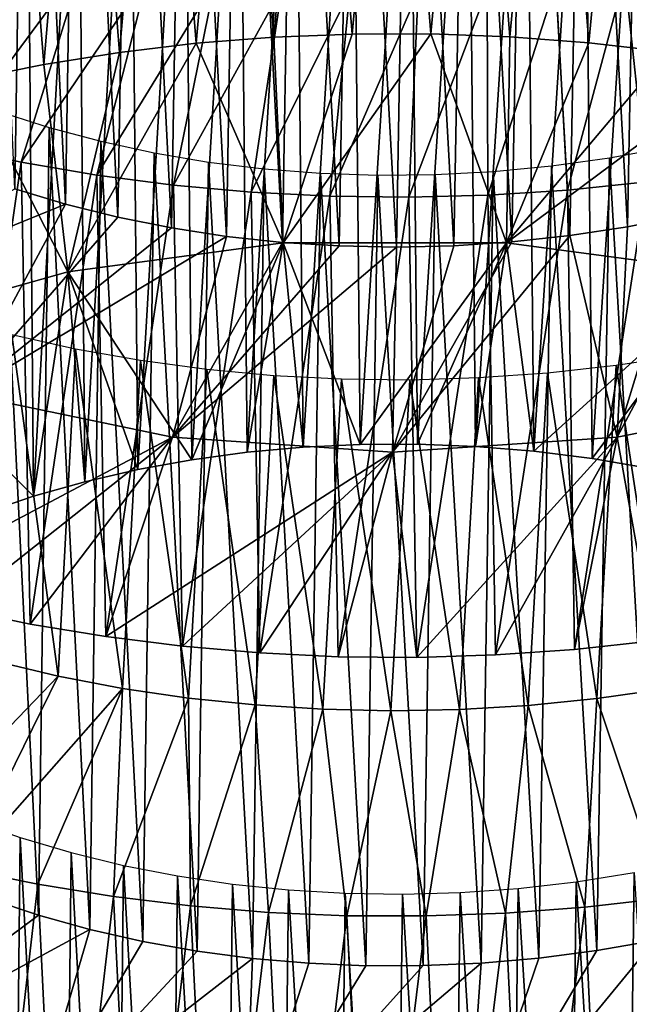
# Model space of a CAD drawing. Header units: millimetres. Extents: x -161 to 161, y -94 to 1149.
# Tile 733 of 1056: x 42.17 to 44.89, y 376.77 to 381.16. Entities that reach past the tile are written whole.
import ezdxf

# ---------------------------------------------------------------- set-up
doc = ezdxf.new("R2010")
doc.units = ezdxf.units.MM
doc.header["$LTSCALE"] = 81.481481
for name, color, linetype in [('74', 7, 'CONTINUOUS'), ('75', 7, 'CONTINUOUS'), ('76', 7, 'CONTINUOUS'), ('83', 7, 'CONTINUOUS'), ('84', 7, 'CONTINUOUS')]:
    doc.layers.add(name, color=color, linetype=linetype)

msp = doc.modelspace()

# ---------------------------------------------------------------- linework, layer by layer
at = {"layer": '74', "color": 7, "linetype": 'CONTINUOUS', "true_color": 0xaaaaaa}
for points in [[(42.9554, 381.057, -47.8001), (43.3015, 381.0843, -47.8752), (43.3436, 380.168, -47.0803), (42.9554, 381.057, -47.8001)], [(43.3015, 381.0843, -47.8752), (43.6503, 381.0983, -47.9391), (43.3436, 380.168, -47.0803), (43.3015, 381.0843, -47.8752)], [(43.6503, 381.0983, -47.9391), (44.0013, 381.0988, -47.9918), (43.3436, 380.168, -47.0803), (43.6503, 381.0983, -47.9391)], [(43.3436, 380.168, -47.0803), (44.0013, 381.0988, -47.9918), (44.3389, 380.1676, -47.2592), (43.3436, 380.168, -47.0803)], [(44.0013, 381.0988, -47.9918), (44.3536, 381.0858, -48.0331), (44.3389, 380.1676, -47.2592), (44.0013, 381.0988, -47.9918)], [(44.3536, 381.0858, -48.0331), (44.7062, 381.059, -48.063), (44.3389, 380.1676, -47.2592), (44.3536, 381.0858, -48.0331)], [(42.6131, 381.0164, -47.7139), (42.9554, 381.057, -47.8001), (42.3829, 380.0386, -46.7929), (42.6131, 381.0164, -47.7139)], [(42.3829, 380.0386, -46.7929), (42.9554, 381.057, -47.8001), (43.3436, 380.168, -47.0803), (42.3829, 380.0386, -46.7929)], [(44.7062, 381.059, -48.063), (45.0581, 381.0185, -48.0814), (44.3389, 380.1676, -47.2592), (44.7062, 381.059, -48.063)], [(42.2754, 380.9627, -47.6167), (42.6131, 381.0164, -47.7139), (42.3829, 380.0386, -46.7929), (42.2754, 380.9627, -47.6167)], [(45.0581, 381.0185, -48.0814), (45.4088, 380.9642, -48.0883), (44.3389, 380.1676, -47.2592), (45.0581, 381.0185, -48.0814)], [(41.9432, 380.8958, -47.5086), (42.2754, 380.9627, -47.6167), (42.3829, 380.0386, -46.7929), (41.9432, 380.8958, -47.5086)], [(44.3389, 380.1676, -47.2592), (45.4088, 380.9642, -48.0883), (45.3389, 380.0342, -47.3271), (44.3389, 380.1676, -47.2592)], [(41.4854, 379.7851, -46.4019), (41.9432, 380.8958, -47.5086), (42.3829, 380.0386, -46.7929), (41.4854, 379.7851, -46.4019)], [(42.3727, 380.3404, -31.6451), (41.0625, 379.8071, -31.359), (42.1465, 380.4086, -31.7605), (42.3727, 380.3404, -31.6451)], [(41.9175, 379.4945, -30.9186), (41.0625, 379.8071, -31.359), (42.3727, 380.3404, -31.6451), (41.9175, 379.4945, -30.9186)], [(42.6059, 380.282, -31.5378), (41.9175, 379.4945, -30.9186), (42.3727, 380.3404, -31.6451), (42.6059, 380.282, -31.5378)], [(45.8238, 379.4994, -30.2055), (44.8324, 379.301, -30.2191), (45.3917, 380.352, -30.954), (45.8238, 379.4994, -30.2055)], [(45.3917, 380.352, -30.954), (44.8324, 379.301, -30.2191), (45.1363, 380.2902, -30.9608), (45.3917, 380.352, -30.954)], [(45.1363, 380.2902, -30.9608), (44.8324, 379.301, -30.2191), (44.8792, 380.2395, -30.9768), (45.1363, 380.2902, -30.9608)], [(42.8456, 380.2339, -31.4391), (41.9175, 379.4945, -30.9186), (42.6059, 380.282, -31.5378), (42.8456, 380.2339, -31.4391)], [(44.8792, 380.2395, -30.9768), (44.8324, 379.301, -30.2191), (44.6209, 380.1999, -31.002), (44.8792, 380.2395, -30.9768)], [(43.0907, 380.1963, -31.3491), (41.9175, 379.4945, -30.9186), (42.8456, 380.2339, -31.4391), (43.0907, 380.1963, -31.3491)], [(42.8497, 379.3013, -30.578), (41.9175, 379.4945, -30.9186), (43.0907, 380.1963, -31.3491), (42.8497, 379.3013, -30.578)], [(43.3401, 380.1695, -31.2682), (42.8497, 379.3013, -30.578), (43.0907, 380.1963, -31.3491), (43.3401, 380.1695, -31.2682)], [(44.8324, 379.301, -30.2191), (43.8311, 379.235, -30.3434), (44.6209, 380.1999, -31.002), (44.8324, 379.301, -30.2191)], [(44.6209, 380.1999, -31.002), (43.8311, 379.235, -30.3434), (44.3624, 380.1716, -31.0367), (44.6209, 380.1999, -31.002)], [(42.3829, 380.0386, -46.7929), (43.3436, 380.168, -47.0803), (42.9364, 379.2008, -46.1211), (42.3829, 380.0386, -46.7929)], [(43.5929, 380.1536, -31.1964), (42.8497, 379.3013, -30.578), (43.3401, 380.1695, -31.2682), (43.5929, 380.1536, -31.1964)], [(43.8479, 380.1485, -31.1339), (42.8497, 379.3013, -30.578), (43.5929, 380.1536, -31.1964), (43.8479, 380.1485, -31.1339)], [(42.9364, 379.2008, -46.1211), (43.3436, 380.168, -47.0803), (43.1826, 379.2343, -46.2075), (42.9364, 379.2008, -46.1211)], [(43.1826, 379.2343, -46.2075), (43.3436, 380.168, -47.0803), (43.4327, 379.2571, -46.2849), (43.1826, 379.2343, -46.2075)], [(43.3436, 380.168, -47.0803), (44.3389, 380.1676, -47.2592), (43.6863, 379.269, -46.3532), (43.3436, 380.168, -47.0803)], [(43.4327, 379.2571, -46.2849), (43.3436, 380.168, -47.0803), (43.6863, 379.269, -46.3532), (43.4327, 379.2571, -46.2849)], [(43.6863, 379.269, -46.3532), (44.3389, 380.1676, -47.2592), (43.9428, 379.27, -46.4125), (43.6863, 379.269, -46.3532)], [(44.3624, 380.1716, -31.0367), (43.8311, 379.235, -30.3434), (44.1046, 380.1545, -31.0806), (44.3624, 380.1716, -31.0367)], [(44.1046, 380.1545, -31.0806), (43.8311, 379.235, -30.3434), (43.8479, 380.1485, -31.1339), (44.1046, 380.1545, -31.0806)], [(43.9428, 379.27, -46.4125), (44.3389, 380.1676, -47.2592), (44.2013, 379.2598, -46.4626), (43.9428, 379.27, -46.4125)], [(44.2013, 379.2598, -46.4626), (44.3389, 380.1676, -47.2592), (44.4611, 379.2384, -46.5033), (44.2013, 379.2598, -46.4626)], [(44.3389, 380.1676, -47.2592), (45.3389, 380.0342, -47.3271), (44.4611, 379.2384, -46.5033), (44.3389, 380.1676, -47.2592)], [(43.8311, 379.235, -30.3434), (42.8497, 379.3013, -30.578), (43.8479, 380.1485, -31.1339), (43.8311, 379.235, -30.3434)], [(41.4854, 379.7851, -46.4019), (42.3829, 380.0386, -46.7929), (42.2298, 379.0374, -45.809), (41.4854, 379.7851, -46.4019)], [(42.2298, 379.0374, -45.809), (42.3829, 380.0386, -46.7929), (42.4592, 379.1021, -45.9216), (42.2298, 379.0374, -45.809)], [(42.4592, 379.1021, -45.9216), (42.3829, 380.0386, -46.7929), (42.6951, 379.1567, -46.0258), (42.4592, 379.1021, -45.9216)], [(42.6951, 379.1567, -46.0258), (42.3829, 380.0386, -46.7929), (42.9364, 379.2008, -46.1211), (42.6951, 379.1567, -46.0258)], [(44.4611, 379.2384, -46.5033), (45.3389, 380.0342, -47.3271), (44.721, 379.2055, -46.5345), (44.4611, 379.2384, -46.5033)], [(44.721, 379.2055, -46.5345), (45.3389, 380.0342, -47.3271), (44.98, 379.1614, -46.5562), (44.721, 379.2055, -46.5345)], [(42.0078, 378.9629, -45.6883), (41.4854, 379.7851, -46.4019), (42.2298, 379.0374, -45.809), (42.0078, 378.9629, -45.6883)], [(42.8497, 379.3013, -30.578), (41.5602, 378.6188, -30.1582), (41.9175, 379.4945, -30.9186), (42.8497, 379.3013, -30.578)], [(45.8238, 379.4994, -30.2055), (44.9952, 378.3929, -29.4468), (44.8324, 379.301, -30.2191), (45.8238, 379.4994, -30.2055)], [(41.8844, 378.537, -30.0376), (41.5602, 378.6188, -30.1582), (42.8497, 379.3013, -30.578), (41.8844, 378.537, -30.0376)], [(42.2154, 378.468, -29.9276), (41.8844, 378.537, -30.0376), (42.8497, 379.3013, -30.578), (42.2154, 378.468, -29.9276)], [(42.5522, 378.4118, -29.8284), (42.2154, 378.468, -29.9276), (42.8497, 379.3013, -30.578), (42.5522, 378.4118, -29.8284)], [(43.8311, 379.235, -30.3434), (42.5522, 378.4118, -29.8284), (42.8497, 379.3013, -30.578), (43.8311, 379.235, -30.3434)], [(44.8324, 379.301, -30.2191), (43.9385, 378.3195, -29.5422), (43.8311, 379.235, -30.3434), (44.8324, 379.301, -30.2191)], [(44.2904, 378.3302, -29.4989), (43.9385, 378.3195, -29.5422), (44.8324, 379.301, -30.2191), (44.2904, 378.3302, -29.4989)], [(44.6429, 378.3547, -29.4671), (44.2904, 378.3302, -29.4989), (44.8324, 379.301, -30.2191), (44.6429, 378.3547, -29.4671)], [(44.9952, 378.3929, -29.4468), (44.6429, 378.3547, -29.4671), (44.8324, 379.301, -30.2191), (44.9952, 378.3929, -29.4468)], [(42.8939, 378.3688, -29.7401), (42.5522, 378.4118, -29.8284), (43.8311, 379.235, -30.3434), (42.8939, 378.3688, -29.7401)], [(43.2394, 378.339, -29.6629), (42.8939, 378.3688, -29.7401), (43.8311, 379.235, -30.3434), (43.2394, 378.339, -29.6629)], [(43.5879, 378.3225, -29.5969), (43.2394, 378.339, -29.6629), (43.8311, 379.235, -30.3434), (43.5879, 378.3225, -29.5969)], [(43.9385, 378.3195, -29.5422), (43.5879, 378.3225, -29.5969), (43.8311, 379.235, -30.3434), (43.9385, 378.3195, -29.5422)], [(42.2515, 377.1705, -35.5431), (41.3359, 376.4859, -35.0402), (42.0291, 377.2439, -35.6629), (42.2515, 377.1705, -35.5431)], [(42.4811, 377.1068, -35.4315), (41.3359, 376.4859, -35.0402), (42.2515, 377.1705, -35.5431), (42.4811, 377.1068, -35.4315)], [(42.2194, 376.2117, -34.6319), (41.3359, 376.4859, -35.0402), (42.4811, 377.1068, -35.4315), (42.2194, 376.2117, -34.6319)], [(42.7172, 377.0532, -35.3283), (42.2194, 376.2117, -34.6319), (42.4811, 377.1068, -35.4315), (42.7172, 377.0532, -35.3283)], [(42.9593, 377.01, -35.2337), (42.2194, 376.2117, -34.6319), (42.7172, 377.0532, -35.3283), (42.9593, 377.01, -35.2337)], [(45.1637, 376.1473, -34.0402), (44.1624, 376.0371, -34.1275), (45.0001, 377.0569, -34.8058), (45.1637, 376.1473, -34.0402)], [(45.0001, 377.0569, -34.8058), (44.1624, 376.0371, -34.1275), (44.7421, 377.0121, -34.8267), (45.0001, 377.0569, -34.8058)], [(43.2065, 376.9775, -35.148), (42.2194, 376.2117, -34.6319), (42.9593, 377.01, -35.2337), (43.2065, 376.9775, -35.148)], [(44.7421, 377.0121, -34.8267), (44.1624, 376.0371, -34.1275), (44.4837, 376.9785, -34.857), (44.7421, 377.0121, -34.8267)], [(43.1712, 376.06, -34.3259), (42.2194, 376.2117, -34.6319), (43.2065, 376.9775, -35.148), (43.1712, 376.06, -34.3259)], [(43.4577, 376.9557, -35.0713), (43.1712, 376.06, -34.3259), (43.2065, 376.9775, -35.148), (43.4577, 376.9557, -35.0713)], [(44.1624, 376.0371, -34.1275), (43.1712, 376.06, -34.3259), (44.2255, 376.9561, -34.8966), (44.1624, 376.0371, -34.1275)], [(44.2255, 376.9561, -34.8966), (43.1712, 376.06, -34.3259), (43.968, 376.945, -34.9455), (44.2255, 376.9561, -34.8966)], [(43.7119, 376.9449, -35.0037), (43.1712, 376.06, -34.3259), (43.4577, 376.9557, -35.0713), (43.7119, 376.9449, -35.0037)], [(44.4837, 376.9785, -34.857), (44.1624, 376.0371, -34.1275), (44.2255, 376.9561, -34.8966), (44.4837, 376.9785, -34.857)], [(43.968, 376.945, -34.9455), (43.1712, 376.06, -34.3259), (43.7119, 376.9449, -35.0037), (43.968, 376.945, -34.9455)]]:
    msp.add_3dface(points, dxfattribs=at)
at = {"layer": '75', "color": 7, "linetype": 'CONTINUOUS', "true_color": 0xaaaaaa}
for points in [[(42.1662, 381.4804, -28.3589), (41.8435, 380.5977, -27.5959), (42.4512, 381.4183, -28.252), (42.1662, 381.4804, -28.3589)], [(41.8435, 380.5977, -27.5959), (42.1748, 380.5268, -27.4842), (42.4512, 381.4183, -28.252), (41.8435, 380.5977, -27.5959)], [(42.4512, 381.4183, -28.252), (42.1748, 380.5268, -27.4842), (42.7421, 381.3679, -28.1548), (42.4512, 381.4183, -28.252)], [(44.867, 381.3566, -27.7605), (44.9646, 380.4402, -26.9919), (45.1736, 381.4049, -27.7458), (44.867, 381.3566, -27.7605)], [(42.1748, 380.5268, -27.4842), (42.5121, 380.4689, -27.3833), (42.7421, 381.3679, -28.1548), (42.1748, 380.5268, -27.4842)], [(42.7421, 381.3679, -28.1548), (42.5121, 380.4689, -27.3833), (43.0379, 381.3295, -28.0677), (42.7421, 381.3679, -28.1548)], [(44.5596, 381.3209, -27.7856), (44.6107, 380.4031, -27.0134), (44.867, 381.3566, -27.7605), (44.5596, 381.3209, -27.7856)], [(44.6107, 380.4031, -27.0134), (44.9646, 380.4402, -26.9919), (44.867, 381.3566, -27.7605), (44.6107, 380.4031, -27.0134)], [(42.5121, 380.4689, -27.3833), (42.8545, 380.4242, -27.2935), (43.0379, 381.3295, -28.0677), (42.5121, 380.4689, -27.3833)], [(43.0379, 381.3295, -28.0677), (42.8545, 380.4242, -27.2935), (43.3377, 381.3031, -27.9907), (43.0379, 381.3295, -28.0677)], [(42.8545, 380.4242, -27.2935), (43.201, 380.3928, -27.2148), (43.3377, 381.3031, -27.9907), (42.8545, 380.4242, -27.2935)], [(43.3377, 381.3031, -27.9907), (43.201, 380.3928, -27.2148), (43.6405, 381.289, -27.9239), (43.3377, 381.3031, -27.9907)], [(43.9028, 380.3705, -27.0912), (44.2564, 380.3799, -27.0465), (44.2522, 381.2977, -27.8213), (43.9028, 380.3705, -27.0912)], [(43.9456, 381.2872, -27.8674), (43.9028, 380.3705, -27.0912), (44.2522, 381.2977, -27.8213), (43.9456, 381.2872, -27.8674)], [(44.2522, 381.2977, -27.8213), (44.2564, 380.3799, -27.0465), (44.5596, 381.3209, -27.7856), (44.2522, 381.2977, -27.8213)], [(44.2564, 380.3799, -27.0465), (44.6107, 380.4031, -27.0134), (44.5596, 381.3209, -27.7856), (44.2564, 380.3799, -27.0465)], [(43.201, 380.3928, -27.2148), (43.5507, 380.3749, -27.1473), (43.6405, 381.289, -27.9239), (43.201, 380.3928, -27.2148)], [(43.6405, 381.289, -27.9239), (43.5507, 380.3749, -27.1473), (43.9456, 381.2872, -27.8674), (43.6405, 381.289, -27.9239)], [(43.5507, 380.3749, -27.1473), (43.9028, 380.3705, -27.0912), (43.9456, 381.2872, -27.8674), (43.5507, 380.3749, -27.1473)], [(42.0582, 378.3025, -32.2404), (41.5905, 377.4568, -31.528), (42.3397, 378.236, -32.1301), (42.0582, 378.3025, -32.2404)], [(41.5905, 377.4568, -31.528), (41.9162, 377.3759, -31.408), (42.3397, 378.236, -32.1301), (41.5905, 377.4568, -31.528)], [(42.3397, 378.236, -32.1301), (41.9162, 377.3759, -31.408), (42.6273, 378.1812, -32.0294), (42.3397, 378.236, -32.1301)], [(41.9162, 377.3759, -31.408), (42.2486, 377.3079, -31.2987), (42.6273, 378.1812, -32.0294), (41.9162, 377.3759, -31.408)], [(42.2486, 377.3079, -31.2987), (42.5868, 377.2529, -31.2004), (42.6273, 378.1812, -32.0294), (42.2486, 377.3079, -31.2987)], [(42.6273, 378.1812, -32.0294), (42.5868, 377.2529, -31.2004), (42.9204, 378.1382, -31.9386), (42.6273, 378.1812, -32.0294)], [(44.7423, 378.1356, -31.6072), (45.0425, 377.2452, -30.8265), (45.0483, 378.1788, -31.5884), (44.7423, 378.1356, -31.6072)], [(42.5868, 377.2529, -31.2004), (42.93, 377.2112, -31.113), (42.9204, 378.1382, -31.9386), (42.5868, 377.2529, -31.2004)], [(42.9204, 378.1382, -31.9386), (42.93, 377.2112, -31.113), (43.218, 378.1071, -31.8578), (42.9204, 378.1382, -31.9386)], [(44.4356, 378.105, -31.6365), (44.6887, 377.2051, -30.8454), (44.7423, 378.1356, -31.6072), (44.4356, 378.105, -31.6365)], [(44.6887, 377.2051, -30.8454), (45.0425, 377.2452, -30.8265), (44.7423, 378.1356, -31.6072), (44.6887, 377.2051, -30.8454)], [(42.93, 377.2112, -31.113), (43.2772, 377.1827, -31.0368), (43.218, 378.1071, -31.8578), (42.93, 377.2112, -31.113)], [(43.218, 378.1071, -31.8578), (43.2772, 377.1827, -31.0368), (43.5193, 378.0881, -31.787), (43.218, 378.1071, -31.8578)], [(43.2772, 377.1827, -31.0368), (43.6277, 377.1678, -30.9718), (43.5193, 378.0881, -31.787), (43.2772, 377.1827, -31.0368)], [(43.5193, 378.0881, -31.787), (43.6277, 377.1678, -30.9718), (43.8232, 378.0813, -31.7264), (43.5193, 378.0881, -31.787)], [(44.129, 378.0869, -31.6762), (44.3343, 377.1788, -30.876), (44.4356, 378.105, -31.6365), (44.129, 378.0869, -31.6762)], [(44.3343, 377.1788, -30.876), (44.6887, 377.2051, -30.8454), (44.4356, 378.105, -31.6365), (44.3343, 377.1788, -30.876)], [(43.6277, 377.1678, -30.9718), (43.9803, 377.1664, -30.9181), (43.8232, 378.0813, -31.7264), (43.6277, 377.1678, -30.9718)], [(43.8232, 378.0813, -31.7264), (43.9803, 377.1664, -30.9181), (44.129, 378.0869, -31.6762), (43.8232, 378.0813, -31.7264)], [(43.9803, 377.1664, -30.9181), (44.3343, 377.1788, -30.876), (44.129, 378.0869, -31.6762), (43.9803, 377.1664, -30.9181)]]:
    msp.add_3dface(points, dxfattribs=at)
at = {"layer": '76', "color": 7, "linetype": 'CONTINUOUS', "true_color": 0xaaaaaa}
for points in [[(43.3015, 381.0843, -47.8752), (43.1387, 383.1244, -45.3853), (43.4874, 383.1447, -45.4547), (43.3015, 381.0843, -47.8752)], [(43.6503, 381.0983, -47.9391), (43.3015, 381.0843, -47.8752), (43.4874, 383.1447, -45.4547), (43.6503, 381.0983, -47.9391)], [(43.6503, 381.0983, -47.9391), (43.4874, 383.1447, -45.4547), (43.8386, 383.1515, -45.5127), (43.6503, 381.0983, -47.9391)], [(44.0013, 381.0988, -47.9918), (43.6503, 381.0983, -47.9391), (43.8386, 383.1515, -45.5127), (44.0013, 381.0988, -47.9918)], [(44.0013, 381.0988, -47.9918), (43.8386, 383.1515, -45.5127), (44.1914, 383.1447, -45.5594), (44.0013, 381.0988, -47.9918)], [(44.3536, 381.0858, -48.0331), (44.0013, 381.0988, -47.9918), (44.1914, 383.1447, -45.5594), (44.3536, 381.0858, -48.0331)], [(44.3536, 381.0858, -48.0331), (44.1914, 383.1447, -45.5594), (44.545, 383.1241, -45.5946), (44.3536, 381.0858, -48.0331)], [(42.9554, 381.057, -47.8001), (42.7934, 383.0907, -45.3047), (43.1387, 383.1244, -45.3853), (42.9554, 381.057, -47.8001)], [(43.3015, 381.0843, -47.8752), (42.9554, 381.057, -47.8001), (43.1387, 383.1244, -45.3853), (43.3015, 381.0843, -47.8752)], [(44.7062, 381.059, -48.063), (44.3536, 381.0858, -48.0331), (44.545, 383.1241, -45.5946), (44.7062, 381.059, -48.063)], [(44.7062, 381.059, -48.063), (44.545, 383.1241, -45.5946), (44.8984, 383.0896, -45.6182), (44.7062, 381.059, -48.063)], [(42.6131, 381.0164, -47.7139), (42.4524, 383.0437, -45.213), (42.7934, 383.0907, -45.3047), (42.6131, 381.0164, -47.7139)], [(42.9554, 381.057, -47.8001), (42.6131, 381.0164, -47.7139), (42.7934, 383.0907, -45.3047), (42.9554, 381.057, -47.8001)], [(45.0581, 381.0185, -48.0814), (44.7062, 381.059, -48.063), (44.8984, 383.0896, -45.6182), (45.0581, 381.0185, -48.0814)], [(42.2754, 380.9627, -47.6167), (42.1166, 382.9836, -45.1104), (42.4524, 383.0437, -45.213), (42.2754, 380.9627, -47.6167)], [(42.6131, 381.0164, -47.7139), (42.2754, 380.9627, -47.6167), (42.4524, 383.0437, -45.213), (42.6131, 381.0164, -47.7139)], [(42.2754, 380.9627, -47.6167), (41.9432, 380.8958, -47.5086), (42.1166, 382.9836, -45.1104), (42.2754, 380.9627, -47.6167)], [(41.8844, 378.537, -30.0376), (42.1748, 380.5268, -27.4842), (41.8435, 380.5977, -27.5959), (41.8844, 378.537, -30.0376)], [(41.8844, 378.537, -30.0376), (42.2154, 378.468, -29.9276), (42.1748, 380.5268, -27.4842), (41.8844, 378.537, -30.0376)], [(42.2154, 378.468, -29.9276), (42.5121, 380.4689, -27.3833), (42.1748, 380.5268, -27.4842), (42.2154, 378.468, -29.9276)], [(42.2154, 378.468, -29.9276), (42.5522, 378.4118, -29.8284), (42.5121, 380.4689, -27.3833), (42.2154, 378.468, -29.9276)], [(42.5522, 378.4118, -29.8284), (42.8545, 380.4242, -27.2935), (42.5121, 380.4689, -27.3833), (42.5522, 378.4118, -29.8284)], [(42.5522, 378.4118, -29.8284), (42.8939, 378.3688, -29.7401), (42.8545, 380.4242, -27.2935), (42.5522, 378.4118, -29.8284)], [(42.8939, 378.3688, -29.7401), (43.201, 380.3928, -27.2148), (42.8545, 380.4242, -27.2935), (42.8939, 378.3688, -29.7401)], [(44.6429, 378.3547, -29.4671), (44.9646, 380.4402, -26.9919), (44.6107, 380.4031, -27.0134), (44.6429, 378.3547, -29.4671)], [(44.6429, 378.3547, -29.4671), (44.9952, 378.3929, -29.4468), (44.9646, 380.4402, -26.9919), (44.6429, 378.3547, -29.4671)], [(42.8939, 378.3688, -29.7401), (43.2394, 378.339, -29.6629), (43.201, 380.3928, -27.2148), (42.8939, 378.3688, -29.7401)], [(43.2394, 378.339, -29.6629), (43.5507, 380.3749, -27.1473), (43.201, 380.3928, -27.2148), (43.2394, 378.339, -29.6629)], [(43.2394, 378.339, -29.6629), (43.5879, 378.3225, -29.5969), (43.5507, 380.3749, -27.1473), (43.2394, 378.339, -29.6629)], [(43.5879, 378.3225, -29.5969), (43.9028, 380.3705, -27.0912), (43.5507, 380.3749, -27.1473), (43.5879, 378.3225, -29.5969)], [(43.5879, 378.3225, -29.5969), (43.9385, 378.3195, -29.5422), (43.9028, 380.3705, -27.0912), (43.5879, 378.3225, -29.5969)], [(43.9385, 378.3195, -29.5422), (44.2564, 380.3799, -27.0465), (43.9028, 380.3705, -27.0912), (43.9385, 378.3195, -29.5422)], [(43.9385, 378.3195, -29.5422), (44.2904, 378.3302, -29.4989), (44.2564, 380.3799, -27.0465), (43.9385, 378.3195, -29.5422)], [(44.2904, 378.3302, -29.4989), (44.6107, 380.4031, -27.0134), (44.2564, 380.3799, -27.0465), (44.2904, 378.3302, -29.4989)], [(44.2904, 378.3302, -29.4989), (44.6429, 378.3547, -29.4671), (44.6107, 380.4031, -27.0134), (44.2904, 378.3302, -29.4989)], [(42.0174, 375.3025, -33.8295), (42.2486, 377.3079, -31.2987), (41.9162, 377.3759, -31.408), (42.0174, 375.3025, -33.8295)], [(42.0174, 375.3025, -33.8295), (42.3507, 375.2387, -33.7239), (42.2486, 377.3079, -31.2987), (42.0174, 375.3025, -33.8295)], [(42.3507, 375.2387, -33.7239), (42.5868, 377.2529, -31.2004), (42.2486, 377.3079, -31.2987), (42.3507, 375.2387, -33.7239)], [(42.3507, 375.2387, -33.7239), (42.6896, 375.1878, -33.6291), (42.5868, 377.2529, -31.2004), (42.3507, 375.2387, -33.7239)], [(42.6896, 375.1878, -33.6291), (42.93, 377.2112, -31.113), (42.5868, 377.2529, -31.2004), (42.6896, 375.1878, -33.6291)], [(42.6896, 375.1878, -33.6291), (43.033, 375.1502, -33.5453), (42.93, 377.2112, -31.113), (42.6896, 375.1878, -33.6291)], [(43.033, 375.1502, -33.5453), (43.2772, 377.1827, -31.0368), (42.93, 377.2112, -31.113), (43.033, 375.1502, -33.5453)], [(44.7853, 375.1635, -33.2953), (45.0425, 377.2452, -30.8265), (44.6887, 377.2051, -30.8454), (44.7853, 375.1635, -33.2953)], [(44.7853, 375.1635, -33.2953), (45.1372, 375.2071, -33.2795), (45.0425, 377.2452, -30.8265), (44.7853, 375.1635, -33.2953)], [(43.033, 375.1502, -33.5453), (43.3799, 375.1257, -33.4727), (43.2772, 377.1827, -31.0368), (43.033, 375.1502, -33.5453)], [(43.3799, 375.1257, -33.4727), (43.6277, 377.1678, -30.9718), (43.2772, 377.1827, -31.0368), (43.3799, 375.1257, -33.4727)], [(43.3799, 375.1257, -33.4727), (43.7294, 375.1147, -33.4112), (43.6277, 377.1678, -30.9718), (43.3799, 375.1257, -33.4727)], [(43.7294, 375.1147, -33.4112), (43.9803, 377.1664, -30.9181), (43.6277, 377.1678, -30.9718), (43.7294, 375.1147, -33.4112)], [(43.7294, 375.1147, -33.4112), (44.0807, 375.1173, -33.3611), (43.9803, 377.1664, -30.9181), (43.7294, 375.1147, -33.4112)], [(44.0807, 375.1173, -33.3611), (44.3343, 377.1788, -30.876), (43.9803, 377.1664, -30.9181), (44.0807, 375.1173, -33.3611)], [(44.0807, 375.1173, -33.3611), (44.4329, 375.1335, -33.3224), (44.3343, 377.1788, -30.876), (44.0807, 375.1173, -33.3611)], [(44.4329, 375.1335, -33.3224), (44.6887, 377.2051, -30.8454), (44.3343, 377.1788, -30.876), (44.4329, 375.1335, -33.3224)], [(44.4329, 375.1335, -33.3224), (44.7853, 375.1635, -33.2953), (44.6887, 377.2051, -30.8454), (44.4329, 375.1335, -33.3224)]]:
    msp.add_3dface(points, dxfattribs=at)
at = {"layer": '83', "color": 7, "linetype": 'CONTINUOUS', "true_color": 0xaaaaaa}
for points in [[(42.2019, 383.9163, -27.5096), (42.1465, 380.4086, -31.7605), (41.9811, 383.9918, -27.6311), (42.2019, 383.9163, -27.5096)], [(42.3727, 380.3404, -31.6451), (42.1465, 380.4086, -31.7605), (42.2019, 383.9163, -27.5096), (42.3727, 380.3404, -31.6451)], [(42.43, 383.8504, -27.3962), (42.3727, 380.3404, -31.6451), (42.2019, 383.9163, -27.5096), (42.43, 383.8504, -27.3962)], [(42.6059, 380.282, -31.5378), (42.3727, 380.3404, -31.6451), (42.43, 383.8504, -27.3962), (42.6059, 380.282, -31.5378)], [(42.6645, 383.7946, -27.2912), (42.6059, 380.282, -31.5378), (42.43, 383.8504, -27.3962), (42.6645, 383.7946, -27.2912)], [(42.8456, 380.2339, -31.4391), (42.6059, 380.282, -31.5378), (42.6645, 383.7946, -27.2912), (42.8456, 380.2339, -31.4391)], [(42.9047, 383.7492, -27.1949), (42.8456, 380.2339, -31.4391), (42.6645, 383.7946, -27.2912), (42.9047, 383.7492, -27.1949)], [(44.945, 383.7768, -26.7503), (44.8792, 380.2395, -30.9768), (44.6867, 383.7344, -26.7732), (44.945, 383.7768, -26.7503)], [(45.1363, 380.2902, -30.9608), (44.8792, 380.2395, -30.9768), (44.945, 383.7768, -26.7503), (45.1363, 380.2902, -30.9608)], [(43.0907, 380.1963, -31.3491), (42.8456, 380.2339, -31.4391), (42.9047, 383.7492, -27.1949), (43.0907, 380.1963, -31.3491)], [(43.1502, 383.7144, -27.1074), (43.0907, 380.1963, -31.3491), (42.9047, 383.7492, -27.1949), (43.1502, 383.7144, -27.1074)], [(43.3401, 380.1695, -31.2682), (43.0907, 380.1963, -31.3491), (43.1502, 383.7144, -27.1074), (43.3401, 380.1695, -31.2682)], [(43.4001, 383.6902, -27.0287), (43.3401, 380.1695, -31.2682), (43.1502, 383.7144, -27.1074), (43.4001, 383.6902, -27.0287)], [(44.6867, 383.7344, -26.7732), (44.6209, 380.1999, -31.002), (44.4276, 383.7031, -26.8056), (44.6867, 383.7344, -26.7732)], [(44.8792, 380.2395, -30.9768), (44.6209, 380.1999, -31.002), (44.6867, 383.7344, -26.7732), (44.8792, 380.2395, -30.9768)], [(43.5929, 380.1536, -31.1964), (43.3401, 380.1695, -31.2682), (43.4001, 383.6902, -27.0287), (43.5929, 380.1536, -31.1964)], [(43.6537, 383.6768, -26.9591), (43.5929, 380.1536, -31.1964), (43.4001, 383.6902, -27.0287), (43.6537, 383.6768, -26.9591)], [(43.8479, 380.1485, -31.1339), (43.5929, 380.1536, -31.1964), (43.6537, 383.6768, -26.9591), (43.8479, 380.1485, -31.1339)], [(43.9101, 383.6745, -26.8986), (43.8479, 380.1485, -31.1339), (43.6537, 383.6768, -26.9591), (43.9101, 383.6745, -26.8986)], [(44.1046, 380.1545, -31.0806), (43.8479, 380.1485, -31.1339), (43.9101, 383.6745, -26.8986), (44.1046, 380.1545, -31.0806)], [(44.1684, 383.6832, -26.8474), (44.1046, 380.1545, -31.0806), (43.9101, 383.6745, -26.8986), (44.1684, 383.6832, -26.8474)], [(44.3624, 380.1716, -31.0367), (44.1046, 380.1545, -31.0806), (44.1684, 383.6832, -26.8474), (44.3624, 380.1716, -31.0367)], [(44.4276, 383.7031, -26.8056), (44.3624, 380.1716, -31.0367), (44.1684, 383.6832, -26.8474), (44.4276, 383.7031, -26.8056)], [(44.6209, 380.1999, -31.002), (44.3624, 380.1716, -31.0367), (44.4276, 383.7031, -26.8056), (44.6209, 380.1999, -31.002)], [(43.3983, 382.7801, -42.0533), (43.4327, 379.2571, -46.2849), (43.6519, 382.7935, -42.123), (43.3983, 382.7801, -42.0533)], [(43.4327, 379.2571, -46.2849), (43.6863, 379.269, -46.3532), (43.6519, 382.7935, -42.123), (43.4327, 379.2571, -46.2849)], [(43.6519, 382.7935, -42.123), (43.6863, 379.269, -46.3532), (43.9083, 382.796, -42.1836), (43.6519, 382.7935, -42.123)], [(43.6863, 379.269, -46.3532), (43.9428, 379.27, -46.4125), (43.9083, 382.796, -42.1836), (43.6863, 379.269, -46.3532)], [(43.9083, 382.796, -42.1836), (43.9428, 379.27, -46.4125), (44.1667, 382.7873, -42.2349), (43.9083, 382.796, -42.1836)], [(43.9428, 379.27, -46.4125), (44.2013, 379.2598, -46.4626), (44.1667, 382.7873, -42.2349), (43.9428, 379.27, -46.4125)], [(44.1667, 382.7873, -42.2349), (44.2013, 379.2598, -46.4626), (44.4262, 382.7674, -42.2768), (44.1667, 382.7873, -42.2349)], [(42.9031, 382.7209, -41.8871), (42.9364, 379.2008, -46.1211), (43.1484, 382.7558, -41.9746), (42.9031, 382.7209, -41.8871)], [(42.9364, 379.2008, -46.1211), (43.1826, 379.2343, -46.2075), (43.1484, 382.7558, -41.9746), (42.9364, 379.2008, -46.1211)], [(43.1484, 382.7558, -41.9746), (43.1826, 379.2343, -46.2075), (43.3983, 382.7801, -42.0533), (43.1484, 382.7558, -41.9746)], [(43.1826, 379.2343, -46.2075), (43.4327, 379.2571, -46.2849), (43.3983, 382.7801, -42.0533), (43.1826, 379.2343, -46.2075)], [(44.2013, 379.2598, -46.4626), (44.4611, 379.2384, -46.5033), (44.4262, 382.7674, -42.2768), (44.2013, 379.2598, -46.4626)], [(44.4262, 382.7674, -42.2768), (44.4611, 379.2384, -46.5033), (44.6857, 382.7362, -42.3093), (44.4262, 382.7674, -42.2768)], [(42.6628, 382.6754, -41.7907), (42.6951, 379.1567, -46.0258), (42.9031, 382.7209, -41.8871), (42.6628, 382.6754, -41.7907)], [(42.6951, 379.1567, -46.0258), (42.9364, 379.2008, -46.1211), (42.9031, 382.7209, -41.8871), (42.6951, 379.1567, -46.0258)], [(44.4611, 379.2384, -46.5033), (44.721, 379.2055, -46.5345), (44.6857, 382.7362, -42.3093), (44.4611, 379.2384, -46.5033)], [(44.6857, 382.7362, -42.3093), (44.721, 379.2055, -46.5345), (44.9447, 382.6936, -42.3323), (44.6857, 382.7362, -42.3093)], [(42.4284, 382.6196, -41.6857), (42.4592, 379.1021, -45.9216), (42.6628, 382.6754, -41.7907), (42.4284, 382.6196, -41.6857)], [(42.4592, 379.1021, -45.9216), (42.6951, 379.1567, -46.0258), (42.6628, 382.6754, -41.7907), (42.4592, 379.1021, -45.9216)], [(44.721, 379.2055, -46.5345), (44.98, 379.1614, -46.5562), (44.9447, 382.6936, -42.3323), (44.721, 379.2055, -46.5345)], [(42.2002, 382.5536, -41.5721), (42.2298, 379.0374, -45.809), (42.4284, 382.6196, -41.6857), (42.2002, 382.5536, -41.5721)], [(42.2298, 379.0374, -45.809), (42.4592, 379.1021, -45.9216), (42.4284, 382.6196, -41.6857), (42.2298, 379.0374, -45.809)], [(41.9793, 382.4779, -41.4504), (42.0078, 378.9629, -45.6883), (42.2002, 382.5536, -41.5721), (41.9793, 382.4779, -41.4504)], [(42.0078, 378.9629, -45.6883), (42.2298, 379.0374, -45.809), (42.2002, 382.5536, -41.5721), (42.0078, 378.9629, -45.6883)], [(42.2515, 377.1705, -35.5431), (42.0291, 377.2439, -35.6629), (42.0749, 380.7532, -31.4158), (42.2515, 377.1705, -35.5431)], [(42.2989, 380.6818, -31.2976), (42.2515, 377.1705, -35.5431), (42.0749, 380.7532, -31.4158), (42.2989, 380.6818, -31.2976)], [(42.4811, 377.1068, -35.4315), (42.2515, 377.1705, -35.5431), (42.2989, 380.6818, -31.2976), (42.4811, 377.1068, -35.4315)], [(42.53, 380.6202, -31.1877), (42.4811, 377.1068, -35.4315), (42.2989, 380.6818, -31.2976), (42.53, 380.6202, -31.1877)], [(42.7172, 377.0532, -35.3283), (42.4811, 377.1068, -35.4315), (42.53, 380.6202, -31.1877), (42.7172, 377.0532, -35.3283)], [(42.7674, 380.5688, -31.0863), (42.7172, 377.0532, -35.3283), (42.53, 380.6202, -31.1877), (42.7674, 380.5688, -31.0863)], [(45.0556, 380.5935, -30.5811), (45.0001, 377.0569, -34.8058), (44.7979, 380.5463, -30.5999), (45.0556, 380.5935, -30.5811)], [(42.9593, 377.01, -35.2337), (42.7172, 377.0532, -35.3283), (42.7674, 380.5688, -31.0863), (42.9593, 377.01, -35.2337)], [(43.0104, 380.5279, -30.9937), (42.9593, 377.01, -35.2337), (42.7674, 380.5688, -31.0863), (43.0104, 380.5279, -30.9937)], [(44.7979, 380.5463, -30.5999), (44.7421, 377.0121, -34.8267), (44.5392, 380.5102, -30.6282), (44.7979, 380.5463, -30.5999)], [(45.0001, 377.0569, -34.8058), (44.7421, 377.0121, -34.8267), (44.7979, 380.5463, -30.5999), (45.0001, 377.0569, -34.8058)], [(43.2065, 376.9775, -35.148), (42.9593, 377.01, -35.2337), (43.0104, 380.5279, -30.9937), (43.2065, 376.9775, -35.148)], [(43.2581, 380.4976, -30.9099), (43.2065, 376.9775, -35.148), (43.0104, 380.5279, -30.9937), (43.2581, 380.4976, -30.9099)], [(44.5392, 380.5102, -30.6282), (44.4837, 376.9785, -34.857), (44.2802, 380.4854, -30.6659), (44.5392, 380.5102, -30.6282)], [(44.7421, 377.0121, -34.8267), (44.4837, 376.9785, -34.857), (44.5392, 380.5102, -30.6282), (44.7421, 377.0121, -34.8267)], [(43.4577, 376.9557, -35.0713), (43.2065, 376.9775, -35.148), (43.2581, 380.4976, -30.9099), (43.4577, 376.9557, -35.0713)], [(43.5097, 380.4781, -30.8351), (43.4577, 376.9557, -35.0713), (43.2581, 380.4976, -30.9099), (43.5097, 380.4781, -30.8351)], [(43.7119, 376.9449, -35.0037), (43.4577, 376.9557, -35.0713), (43.5097, 380.4781, -30.8351), (43.7119, 376.9449, -35.0037)], [(43.7645, 380.4695, -30.7695), (43.7119, 376.9449, -35.0037), (43.5097, 380.4781, -30.8351), (43.7645, 380.4695, -30.7695)], [(43.968, 376.945, -34.9455), (43.7119, 376.9449, -35.0037), (43.7645, 380.4695, -30.7695), (43.968, 376.945, -34.9455)], [(44.0216, 380.4719, -30.713), (43.968, 376.945, -34.9455), (43.7645, 380.4695, -30.7695), (44.0216, 380.4719, -30.713)], [(44.2255, 376.9561, -34.8966), (43.968, 376.945, -34.9455), (44.0216, 380.4719, -30.713), (44.2255, 376.9561, -34.8966)], [(44.2802, 380.4854, -30.6659), (44.2255, 376.9561, -34.8966), (44.0216, 380.4719, -30.713), (44.2802, 380.4854, -30.6659)], [(44.4837, 376.9785, -34.857), (44.2255, 376.9561, -34.8966), (44.2802, 380.4854, -30.6659), (44.4837, 376.9785, -34.857)], [(42.1699, 377.5165, -35.2019), (42.1328, 374.0032, -39.4433), (41.9502, 377.5934, -35.3245), (42.1699, 377.5165, -35.2019)], [(42.3589, 373.9342, -39.3272), (42.1328, 374.0032, -39.4433), (42.1699, 377.5165, -35.2019), (42.3589, 373.9342, -39.3272)], [(42.3971, 377.4492, -35.0872), (42.3589, 373.9342, -39.3272), (42.1699, 377.5165, -35.2019), (42.3971, 377.4492, -35.0872)], [(42.5918, 373.8752, -39.2195), (42.3589, 373.9342, -39.3272), (42.3971, 377.4492, -35.0872), (42.5918, 373.8752, -39.2195)], [(42.6312, 377.3919, -34.9808), (42.5918, 373.8752, -39.2195), (42.3971, 377.4492, -35.0872), (42.6312, 377.3919, -34.9808)], [(42.8308, 373.8265, -39.1203), (42.5918, 373.8752, -39.2195), (42.6312, 377.3919, -34.9808), (42.8308, 373.8265, -39.1203)], [(42.8714, 377.3449, -34.883), (42.8308, 373.8265, -39.1203), (42.6312, 377.3919, -34.9808), (42.8714, 377.3449, -34.883)], [(43.0752, 373.7884, -39.0299), (42.8308, 373.8265, -39.1203), (42.8714, 377.3449, -34.883), (43.0752, 373.7884, -39.0299)], [(43.1168, 377.3085, -34.7941), (43.0752, 373.7884, -39.0299), (42.8714, 377.3449, -34.883), (43.1168, 377.3085, -34.7941)], [(44.908, 377.3601, -34.4285), (44.8642, 373.8269, -38.6534), (44.6499, 377.3193, -34.4527), (44.908, 377.3601, -34.4285)], [(45.1217, 373.877, -38.6369), (44.8642, 373.8269, -38.6534), (44.908, 377.3601, -34.4285), (45.1217, 373.877, -38.6369)], [(43.3242, 373.7609, -38.9485), (43.0752, 373.7884, -39.0299), (43.1168, 377.3085, -34.7941), (43.3242, 373.7609, -38.9485)], [(43.3665, 377.2828, -34.7142), (43.3242, 373.7609, -38.9485), (43.1168, 377.3085, -34.7941), (43.3665, 377.2828, -34.7142)], [(44.6499, 377.3193, -34.4527), (44.6059, 373.788, -38.6792), (44.3911, 377.2897, -34.4863), (44.6499, 377.3193, -34.4527)], [(44.8642, 373.8269, -38.6534), (44.6059, 373.788, -38.6792), (44.6499, 377.3193, -34.4527), (44.8642, 373.8269, -38.6534)], [(43.5768, 373.7443, -38.8761), (43.3242, 373.7609, -38.9485), (43.3665, 377.2828, -34.7142), (43.5768, 373.7443, -38.8761)], [(43.6195, 377.268, -34.6434), (43.5768, 373.7443, -38.8761), (43.3665, 377.2828, -34.7142), (43.6195, 377.268, -34.6434)], [(43.8322, 373.7386, -38.8129), (43.5768, 373.7443, -38.8761), (43.6195, 377.268, -34.6434), (43.8322, 373.7386, -38.8129)], [(43.8751, 377.2642, -34.5817), (43.8322, 373.7386, -38.8129), (43.6195, 377.268, -34.6434), (43.8751, 377.2642, -34.5817)], [(44.0893, 373.7439, -38.759), (43.8322, 373.7386, -38.8129), (43.8751, 377.2642, -34.5817), (44.0893, 373.7439, -38.759)], [(44.1325, 377.2713, -34.5294), (44.0893, 373.7439, -38.759), (43.8751, 377.2642, -34.5817), (44.1325, 377.2713, -34.5294)], [(44.3474, 373.7603, -38.7144), (44.0893, 373.7439, -38.759), (44.1325, 377.2713, -34.5294), (44.3474, 373.7603, -38.7144)], [(44.3911, 377.2897, -34.4863), (44.3474, 373.7603, -38.7144), (44.1325, 377.2713, -34.5294), (44.3911, 377.2897, -34.4863)], [(44.6059, 373.788, -38.6792), (44.3474, 373.7603, -38.7144), (44.3911, 377.2897, -34.4863), (44.6059, 373.788, -38.6792)]]:
    msp.add_3dface(points, dxfattribs=at)
at = {"layer": '84', "color": 7, "linetype": 'CONTINUOUS', "true_color": 0xaaaaaa}
for points in [[(42.0582, 378.3025, -32.2404), (42.3397, 378.236, -32.1301), (42.1336, 379.7577, -30.4443), (42.0582, 378.3025, -32.2404)], [(42.1336, 379.7577, -30.4443), (42.3397, 378.236, -32.1301), (42.4176, 379.6942, -30.3363), (42.1336, 379.7577, -30.4443)], [(42.3397, 378.236, -32.1301), (42.6273, 378.1812, -32.0294), (42.4176, 379.6942, -30.3363), (42.3397, 378.236, -32.1301)], [(42.4176, 379.6942, -30.3363), (42.6273, 378.1812, -32.0294), (42.7075, 379.6425, -30.2381), (42.4176, 379.6942, -30.3363)], [(42.6273, 378.1812, -32.0294), (42.9204, 378.1382, -31.9386), (42.7075, 379.6425, -30.2381), (42.6273, 378.1812, -32.0294)], [(42.7075, 379.6425, -30.2381), (42.9204, 378.1382, -31.9386), (43.0023, 379.6027, -30.1499), (42.7075, 379.6425, -30.2381)], [(44.8281, 379.6208, -29.8355), (45.0483, 378.1788, -31.5884), (45.1339, 379.6674, -29.8196), (44.8281, 379.6208, -29.8355)], [(42.9204, 378.1382, -31.9386), (43.218, 378.1071, -31.8578), (43.0023, 379.6027, -30.1499), (42.9204, 378.1382, -31.9386)], [(43.0023, 379.6027, -30.1499), (43.218, 378.1071, -31.8578), (43.3013, 379.5749, -30.0718), (43.0023, 379.6027, -30.1499)], [(44.2145, 379.565, -29.8987), (44.4356, 378.105, -31.6365), (44.5214, 379.5866, -29.8619), (44.2145, 379.565, -29.8987)], [(44.4356, 378.105, -31.6365), (44.7423, 378.1356, -31.6072), (44.5214, 379.5866, -29.8619), (44.4356, 378.105, -31.6365)], [(44.5214, 379.5866, -29.8619), (44.7423, 378.1356, -31.6072), (44.8281, 379.6208, -29.8355), (44.5214, 379.5866, -29.8619)], [(44.7423, 378.1356, -31.6072), (45.0483, 378.1788, -31.5884), (44.8281, 379.6208, -29.8355), (44.7423, 378.1356, -31.6072)], [(43.218, 378.1071, -31.8578), (43.5193, 378.0881, -31.787), (43.3013, 379.5749, -30.0718), (43.218, 378.1071, -31.8578)], [(43.3013, 379.5749, -30.0718), (43.5193, 378.0881, -31.787), (43.6035, 379.5593, -30.0038), (43.3013, 379.5749, -30.0718)], [(43.5193, 378.0881, -31.787), (43.8232, 378.0813, -31.7264), (43.6035, 379.5593, -30.0038), (43.5193, 378.0881, -31.787)], [(43.6035, 379.5593, -30.0038), (43.8232, 378.0813, -31.7264), (43.9082, 379.556, -29.9461), (43.6035, 379.5593, -30.0038)], [(43.8232, 378.0813, -31.7264), (44.129, 378.0869, -31.6762), (43.9082, 379.556, -29.9461), (43.8232, 378.0813, -31.7264)], [(43.9082, 379.556, -29.9461), (44.129, 378.0869, -31.6762), (44.2145, 379.565, -29.8987), (43.9082, 379.556, -29.9461)], [(44.129, 378.0869, -31.6762), (44.4356, 378.105, -31.6365), (44.2145, 379.565, -29.8987), (44.129, 378.0869, -31.6762)]]:
    msp.add_3dface(points, dxfattribs=at)

doc.saveas('drawing.dxf')
